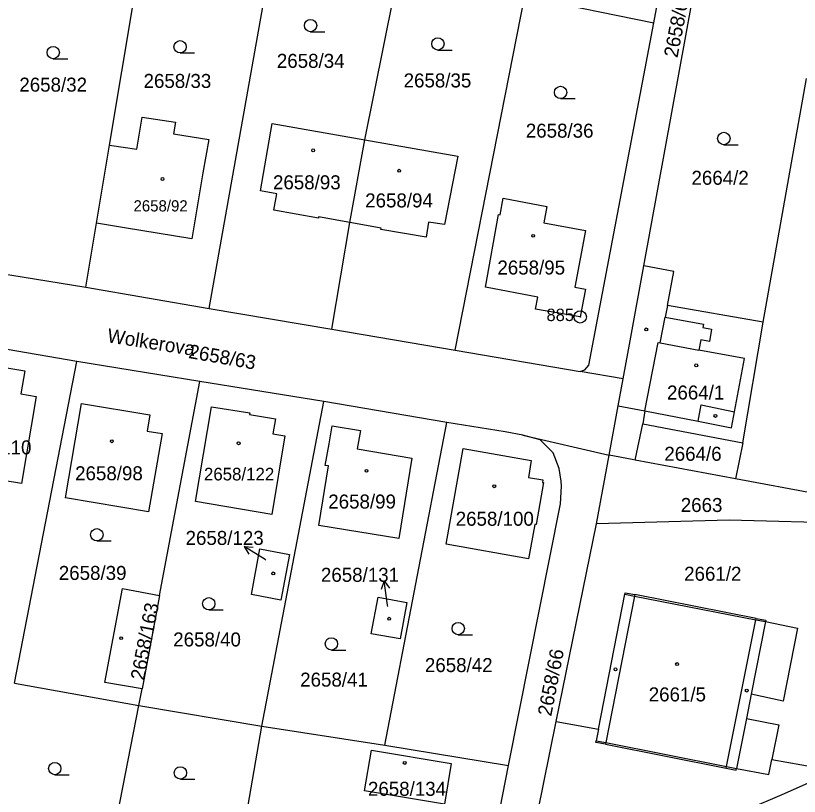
# Model space of a CAD drawing. Extents: x -733394 to -722299, y -1082822 to -1075049.
# Drawn here: x -728124 to -728028.9, y -1078376.6 to -1078281.8 of the extents above; entities that cross this region are included whole.
import ezdxf

# ---------------------------------------------------------------- set-up
doc = ezdxf.new("R2010")
doc.units = 0
for name, color, linetype in [('Hranice parcel', 7, 'Continuous'), ('Parcelní čísla', 7, 'Continuous'), ('Pop  PČ popisy', 7, 'Continuous'), ('Vnitřní kresba', 7, 'Continuous'), ('Značky bodu BP', 7, 'Continuous'), ('Značky budov', 7, 'Continuous'), ('Značky kultur', 7, 'Continuous')]:
    doc.layers.add(name, color=color, linetype=linetype)

msp = doc.modelspace()

# ---------------------------------------------------------------- linework, layer by layer
at = {"layer": 'Hranice parcel'}
for p, q in [((-728112.64, -1078297.51), (-728108.1, -1078270.28)), ((-728100.54, -1078317.37), (-728092.75, -1078273.32)), ((-728081.66, -1078296.88), (-728077.53, -1078276.43)), ((-728047.8, -1078312.2), (-728041.71, -1078278.89)), ((-728070.69, -1078322.41), (-728062.24, -1078279.46)), ((-728062.24, -1078279.46), (-728046.59, -1078282.66)), ((-728033.3, -1078319.02), (-728028.06, -1078289.45)), ((-728083.48, -1078306.91), (-728081.66, -1078296.88)), ((-728114.22, -1078307), (-728112.64, -1078297.51)), ((-728115.51, -1078314.77), (-728114.22, -1078307)), ((-728085.66, -1078319.88), (-728083.48, -1078306.91)), ((-728130.43, -1078312.38), (-728115.51, -1078314.77)), ((-728115.51, -1078314.77), (-728100.54, -1078317.37)), ((-728100.54, -1078317.37), (-728085.66, -1078319.88)), ((-728035.78, -1078333.66), (-728033.3, -1078319.02)), ((-728085.66, -1078319.88), (-728070.69, -1078322.41)), ((-728116.63, -1078323.79), (-728131.75, -1078321.23)), ((-728070.69, -1078322.41), (-728055.53, -1078325)), ((-728124.18, -1078362.87), (-728116.63, -1078323.79)), ((-728101.69, -1078326.25), (-728116.63, -1078323.79)), ((-728050.3, -1078325.89), (-728055.53, -1078325)), ((-728106.59, -1078352.22), (-728101.69, -1078326.25)), ((-728086.64, -1078328.68), (-728101.69, -1078326.25)), ((-728094.17, -1078368.08), (-728086.64, -1078328.68)), ((-728071.7, -1078331.2), (-728086.64, -1078328.68)), ((-728079.23, -1078370.4), (-728071.7, -1078331.2)), ((-728062.5, -1078332.76), (-728051.99, -1078335.18)), ((-728035.78, -1078333.66), (-728036.68, -1078338.07)), ((-728053.53, -1078343.53), (-728051.99, -1078335.18)), ((-728036.68, -1078338.07), (-728048.83, -1078335.78)), ((-728022.21, -1078340.73), (-728036.68, -1078338.07)), ((-728058.42, -1078367.54), (-728053.53, -1078343.53)), ((-728124.18, -1078362.87), (-728109.09, -1078365.59)), ((-728109.09, -1078365.59), (-728108.71, -1078363.55)), ((-728116.96, -1078405.96), (-728109.09, -1078365.59)), ((-728109.09, -1078365.59), (-728094.17, -1078368.08)), ((-728098.73, -1078394.59), (-728094.17, -1078368.08)), ((-728094.17, -1078368.08), (-728079.23, -1078370.4)), ((-728058.42, -1078367.54), (-728053.29, -1078368.44)), ((-728079.23, -1078370.4), (-728064.22, -1078372.88))]:
    msp.add_line(p, q, dxfattribs=at)
for points in [[(-728046.59, -1078282.66), (-728039.01, -1078241.93), (-728041.71, -1078238.48)], [(-728055.53, -1078325), (-728054.94, -1078324.83), (-728054.45, -1078324.26), (-728046.59, -1078282.66)], [(-728112.64, -1078297.51), (-728109.35, -1078298.01), (-728108.7, -1078294.11), (-728104.65, -1078294.75), (-728104.87, -1078296.15), (-728100.61, -1078296.85), (-728101.31, -1078300.9), (-728102.65, -1078308.92), (-728110.83, -1078307.56), (-728114.22, -1078307)], [(-728083.48, -1078306.91), (-728087.27, -1078306.23), (-728087.3, -1078306.4), (-728092.71, -1078305.44), (-728092.34, -1078303.46), (-728094.32, -1078303.09), (-728092.92, -1078294.9), (-728081.66, -1078296.88)], [(-728081.66, -1078296.88), (-728070.39, -1078298.86), (-728072, -1078307.17), (-728073.95, -1078306.87), (-728074.23, -1078308.7), (-728079.72, -1078307.76), (-728079.69, -1078307.59), (-728083.48, -1078306.91)], [(-728065.24, -1078305.98), (-728064.88, -1078303.97), (-728059.58, -1078304.98), (-728059.94, -1078306.97), (-728054.87, -1078307.91), (-728056.18, -1078314.77), (-728054.87, -1078315.02), (-728055.51, -1078318.39), (-728060.93, -1078317.43), (-728060.66, -1078315.97), (-728067.01, -1078314.78), (-728065.42, -1078305.95), (-728065.24, -1078305.98)], [(-728050.3, -1078325.89), (-728049.38, -1078320.86), (-728047.8, -1078312.2)], [(-728033.3, -1078319.02), (-728044.94, -1078317), (-728044.16, -1078312.87), (-728047.8, -1078312.2)], [(-728129.95, -1078326.67), (-728129.47, -1078323.86), (-728122.95, -1078324.92), (-728123.43, -1078327.72), (-728121.54, -1078328.05), (-728123.35, -1078338.63), (-728132.53, -1078337.11), (-728131.02, -1078328.26), (-728130.24, -1078328.39), (-728129.95, -1078326.67)], [(-728051.99, -1078335.18), (-728050.9, -1078329.19), (-728050.3, -1078325.89)], [(-728108.1, -1078332.25), (-728106.27, -1078332.55), (-728107.91, -1078342.05), (-728118.01, -1078340.34), (-728116.06, -1078328.89), (-728107.77, -1078330.29), (-728108.1, -1078332.25)], [(-728100.26, -1078329.29), (-728095.62, -1078330.03), (-728095.65, -1078330.23), (-728092.51, -1078330.76), (-728092.84, -1078332.59), (-728091.36, -1078332.85), (-728092.93, -1078342.38), (-728102.21, -1078340.82), (-728100.26, -1078329.29)], [(-728062.5, -1078332.76), (-728064.63, -1078332.34), (-728071.7, -1078331.2)], [(-728082.58, -1078334.4), (-728075.94, -1078335.55), (-728077.54, -1078345.3), (-728087.23, -1078343.7), (-728086.09, -1078336.49), (-728086.46, -1078336.43), (-728086, -1078333.8), (-728085.62, -1078331.61), (-728082.2, -1078332.2), (-728082.58, -1078334.4)], [(-728048.83, -1078335.78), (-728047.91, -1078331.36), (-728035.78, -1078333.66)], [(-728064.22, -1078372.88), (-728057.9, -1078341.1), (-728057.8, -1078338.93), (-728057.84, -1078338.33), (-728058.06, -1078336.81), (-728058.8, -1078334.88), (-728060.37, -1078333.33), (-728062.5, -1078332.76)], [(-728060.11, -1078338.49), (-728059.96, -1078338.51), (-728060.88, -1078343.61), (-728061.03, -1078343.59), (-728061.78, -1078347.77), (-728071.78, -1078345.98), (-728069.73, -1078334.38), (-728061.45, -1078335.81), (-728061.81, -1078337.88), (-728060.05, -1078338.18), (-728060.11, -1078338.49)], [(-728048.83, -1078335.78), (-728049.2, -1078335.71), (-728051.99, -1078335.18)], [(-728021.5, -1078343.51), (-728022.34, -1078343.49), (-728037.44, -1078343.06), (-728053.53, -1078343.53)], [(-728090.79, -1078347.24), (-728091.86, -1078352.8), (-728095.43, -1078352.09), (-728094.41, -1078346.54), (-728090.79, -1078347.24)], [(-728108.71, -1078363.55), (-728113.23, -1078362.79), (-728111.07, -1078351.37), (-728106.59, -1078352.22)], [(-728053.29, -1078368.44), (-728050.09, -1078352.07), (-728048.91, -1078352.3), (-728034.2, -1078355.16), (-728033.02, -1078355.39), (-728034.77, -1078364.22), (-728035.35, -1078367.15), (-728036.55, -1078373.23)], [(-728106.59, -1078352.22), (-728107.94, -1078359.42), (-728108.71, -1078363.55)], [(-728076.57, -1078353.08), (-728077.36, -1078357.5), (-728080.89, -1078356.86), (-728080.06, -1078352.43), (-728076.57, -1078353.08)], [(-728059.18, -1078388.44), (-728062.08, -1078387.26), (-728061.44, -1078382.35), (-728058.42, -1078367.54)], [(-728053.29, -1078368.44), (-728053.57, -1078369.86), (-728052.39, -1078370.09), (-728037.76, -1078372.99), (-728036.55, -1078373.23)], [(-728080.87, -1078371.01), (-728071.19, -1078372.62), (-728072.01, -1078377.58), (-728081.69, -1078375.93), (-728080.87, -1078371.01)], [(-728036.55, -1078373.23), (-728032.63, -1078373.95), (-728032.27, -1078372.15), (-728026.78, -1078373.12)], [(-728071.7, -1078393.78), (-728069.66, -1078392.68), (-728068.39, -1078390.76), (-728067.31, -1078388.63), (-728064.22, -1078372.88)], [(-728027.05, -1078374.65), (-728030.74, -1078376.29), (-728059.18, -1078388.44)]]:
    msp.add_lwpolyline(points, dxfattribs=at)
at = {"layer": 'Pop  PČ popisy'}
for p, q in [((-728093.77, -1078347.85), (-728096.315, -1078346.26)), ((-728096.315, -1078346.26), (-728095.2, -1078346.366)), ((-728096.315, -1078346.26), (-728095.731, -1078347.215)), ((-728093.66, -1078347.92), (-728093.77, -1078347.85)), ((-728079.308, -1078350.428), (-728079.664, -1078351.49)), ((-728078.89, -1078353.4), (-728079.308, -1078350.428)), ((-728079.308, -1078350.428), (-728078.672, -1078351.35)), ((-728078.87, -1078353.54), (-728078.89, -1078353.4))]:
    msp.add_line(p, q, dxfattribs=at)
at = {"layer": 'Vnitřní kresba'}
for p, q in [((-728044.94, -1078317), (-728045.21, -1078318.41)), ((-728045.8, -1078321.53), (-728045.21, -1078318.41)), ((-728045.21, -1078318.41), (-728040.56, -1078319.26)), ((-728040.56, -1078319.26), (-728040.63, -1078319.67)), ((-728040.63, -1078319.67), (-728039.57, -1078319.86)), ((-728039.57, -1078319.86), (-728039.83, -1078321.36)), ((-728047.67, -1078329.81), (-728046.05, -1078321.48)), ((-728046.05, -1078321.48), (-728045.8, -1078321.53)), ((-728045.8, -1078321.53), (-728041.11, -1078322.41)), ((-728040.89, -1078321.16), (-728041.11, -1078322.41)), ((-728039.83, -1078321.36), (-728040.89, -1078321.16)), ((-728035.56, -1078323.45), (-728041.11, -1078322.41)), ((-728036.79, -1078329.91), (-728035.56, -1078323.45)), ((-728050.9, -1078329.19), (-728047.67, -1078329.81)), ((-728041.2, -1078331.06), (-728040.82, -1078329.07)), ((-728040.82, -1078329.07), (-728036.79, -1078329.91)), ((-728047.67, -1078329.81), (-728047.91, -1078331.36)), ((-728047.67, -1078329.81), (-728041.2, -1078331.06)), ((-728037.15, -1078331.84), (-728036.79, -1078329.91)), ((-728041.2, -1078331.06), (-728037.15, -1078331.84)), ((-728050.09, -1078352.07), (-728050.05, -1078351.88)), ((-728050.05, -1078351.88), (-728048.87, -1078352.11)), ((-728048.87, -1078352.11), (-728048.91, -1078352.3)), ((-728034.17, -1078355), (-728048.87, -1078352.11)), ((-728048.91, -1078352.3), (-728052.39, -1078370.09)), ((-728034.2, -1078355.16), (-728034.17, -1078355)), ((-728034.17, -1078355), (-728032.99, -1078355.23)), ((-728037.76, -1078372.99), (-728034.2, -1078355.16)), ((-728032.99, -1078355.23), (-728033.02, -1078355.39)), ((-728033.02, -1078355.39), (-728029.13, -1078356.2)), ((-728029.13, -1078356.2), (-728030.86, -1078365.06)), ((-728030.86, -1078365.06), (-728034.77, -1078364.22)), ((-728035.35, -1078367.15), (-728031.42, -1078367.91)), ((-728031.42, -1078367.91), (-728032.27, -1078372.15)), ((-728053.61, -1078370.06), (-728053.57, -1078369.86)), ((-728052.43, -1078370.29), (-728053.61, -1078370.06)), ((-728052.39, -1078370.09), (-728052.43, -1078370.29)), ((-728052.43, -1078370.29), (-728037.8, -1078373.19)), ((-728037.8, -1078373.19), (-728037.76, -1078372.99)), ((-728037.8, -1078373.19), (-728036.59, -1078373.43)), ((-728036.59, -1078373.43), (-728036.55, -1078373.23))]:
    msp.add_line(p, q, dxfattribs=at)
at = {"layer": 'Značky bodu BP'}
for radius in [0.75, 0.03]:
    msp.add_circle((-728055.51, -1078318.39), radius, dxfattribs=at)
at = {"layer": 'Značky budov'}
for centre in [(-728087.927, -1078298.159), (-728077.497, -1078300.629), (-728106.217, -1078301.639), (-728061.227, -1078308.539), (-728047.497, -1078319.899), (-728041.427, -1078324.269), (-728039.107, -1078330.409), (-728112.377, -1078333.489), (-728096.977, -1078333.729), (-728081.457, -1078337.079), (-728065.947, -1078338.959), (-728092.777, -1078349.539), (-728078.707, -1078355.039), (-728111.237, -1078357.409), (-728043.757, -1078360.549), (-728051.227, -1078361.189), (-728035.307, -1078363.769), (-728076.817, -1078372.559)]:
    msp.add_circle(centre, 0.175, dxfattribs=at)
at = {"layer": 'Značky kultur'}
for p, q in [((-728088.253, -1078283.75), (-728086.503, -1078283.75)), ((-728104.083, -1078286.33), (-728102.333, -1078286.33)), ((-728072.793, -1078285.98), (-728071.043, -1078285.98)), ((-728119.483, -1078287.03), (-728117.733, -1078287.03)), ((-728057.893, -1078291.87), (-728056.143, -1078291.87)), ((-728038.083, -1078297.47), (-728036.333, -1078297.47)), ((-728114.193, -1078345.59), (-728112.443, -1078345.59)), ((-728100.603, -1078353.97), (-728098.853, -1078353.97)), ((-728070.323, -1078356.99), (-728068.573, -1078356.99)), ((-728085.723, -1078358.85), (-728083.973, -1078358.85)), ((-728119.293, -1078373.99), (-728117.543, -1078373.99)), ((-728104.053, -1078374.52), (-728102.303, -1078374.52))]:
    msp.add_line(p, q, dxfattribs=at)
for centre in [(-728088.253, -1078283), (-728072.793, -1078285.23), (-728119.483, -1078286.28), (-728104.083, -1078285.58), (-728057.893, -1078291.12), (-728038.083, -1078296.72), (-728114.193, -1078344.84), (-728100.603, -1078353.22), (-728070.323, -1078356.24), (-728085.723, -1078358.1), (-728119.293, -1078373.24), (-728104.053, -1078373.77)]:
    msp.add_circle(centre, 0.75, dxfattribs=at)

# ---------------------------------------------------------------- texts
at = {"layer": 'Parcelní čísla'}
for s, rotation, p in [('2658/65', 79, (-728043.715, -1078286.982)), ('2658/63', 350, (-728103.147, -1078323.367)), ('2658/163', 79, (-728108.455, -1078362.602)), ('2658/66', 79, (-728059.035, -1078366.962))]:
    msp.add_text(s, height=1.7, rotation=rotation, dxfattribs=at).set_placement(p)
for s, height, p in [('2658/34', 1.7, (-728092.34, -1078288.14)), ('2658/32', 1.7, (-728123.6, -1078291.03)), ('2658/33', 1.7, (-728108.52, -1078290.58)), ('2658/35', 1.7, (-728076.95, -1078290.52)), ('2658/36', 1.7, (-728062.12, -1078296.62)), ('2664/2', 1.7, (-728042.01, -1078302.34)), ('2658/93', 1.7, (-728092.81, -1078302.89)), ('2658/94', 1.7, (-728081.62, -1078305.09)), ('2658/92', 1.36, (-728109.74, -1078305.579)), ('2658/95', 1.7, (-728065.57, -1078313.24)), ('2664/1', 1.7, (-728044.98, -1078328.42)), ('2658/110', 1.7, (-728131.61, -1078335.08)), ('2664/6', 1.7, (-728045.305, -1078335.86)), ('2658/98', 1.7, (-728116.83, -1078338.23)), ('2658/122', 1.53, (-728101.19, -1078338.244)), ('2658/99', 1.7, (-728086.1, -1078341.66)), ('2663', 1.7, (-728043.31, -1078342.08)), ('2658/100', 1.7, (-728070.63, -1078343.75)), ('2658/123', 1.7, (-728103.42, -1078346.08)), ('2658/39', 1.7, (-728118.81, -1078350.33)), ('2658/131', 1.7, (-728086.99, -1078350.56)), ('2661/2', 1.7, (-728042.9, -1078350.43)), ('2658/40', 1.7, (-728104.92, -1078358.41)), ('2658/42', 1.7, (-728074.37, -1078361.52)), ('2658/41', 1.7, (-728089.51, -1078363.29)), ('2661/5', 1.7, (-728047.2, -1078365.08)), ('2658/134', 1.7, (-728081.28, -1078376.55))]:
    msp.add_text(s, height=height, dxfattribs=at).set_placement(p)
at = {"layer": 'Pop  PČ popisy'}
msp.add_text('Wolkerova', height=1.7, rotation=351, dxfattribs=at).set_placement((-728113.012, -1078321.449))
at = {"layer": 'Značky bodu BP'}
msp.add_text('885', height=1.5, dxfattribs=at).set_placement((-728059.613, -1078318.89))

doc.saveas('drawing.dxf')
